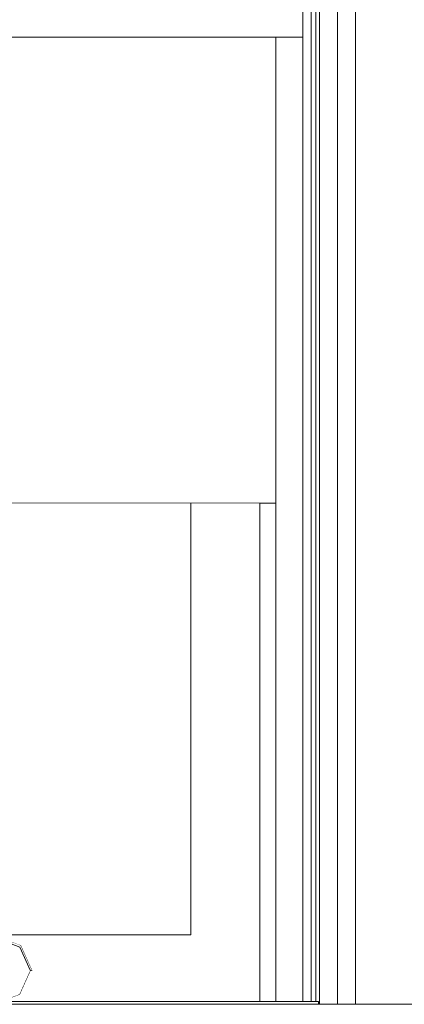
# Model space of a CAD drawing. Header units: millimetres. Extents: x -30280 to 309309, y -17460 to 4378.
# Tile 754 of 1056: x 248627 to 248903, y -13460 to -12752. Entities that reach past the tile are written whole.
import ezdxf

# ---------------------------------------------------------------- set-up
doc = ezdxf.new("R2010")
doc.units = ezdxf.units.MM
doc.header["$MEASUREMENT"] = 0
doc.linetypes.add('Wipeout_Contour', pattern=[1000, 0, -1000])
for name, color, linetype in [('10_ESTR_Fotjats', 7, 'Continuous'), ('Nuevo_08_E_Envans secs', 7, 'Continuous'), ('Nuevo_09_EI_Mobiliari general', 7, 'Continuous'), ('Nuevo_14_PAV_Soft Light Grey 0554', 7, 'Continuous'), ('Nuevo_Puertas Archicad', 7, 'Continuous')]:
    doc.layers.add(name, color=color, linetype=linetype)
for name, color, linetype, lineweight in [('10_ESTR_Fotjats_Pluma_Nº__1', 7, 'Continuous', 5), ('Nuevo_08_E_Envans secs_Pluma_Nº__1', 7, 'Continuous', 5), ('Nuevo_08_E_Envans secs_Pluma_Nº__47', 7, 'Continuous', 20), ('Nuevo_09_EI_Mobiliari general_Pluma_Nº__1', 7, 'Continuous', 5), ('Nuevo_14_PAV_Soft Light Grey 0554_Pluma_Nº__29', 7, 'Continuous', 20), ('Nuevo_Puertas Archicad_Pluma_Nº__1', 7, 'Continuous', 5), ('Nuevo_Puertas Archicad_Pluma_Nº__47', 7, 'Continuous', 20)]:
    doc.layers.add(name, color=color, linetype=linetype, lineweight=lineweight)

# ---------------------------------------------------------------- blocks, each defined once
blk = doc.blocks.new('Elem Sección_485_6', base_point=(235890.59, -13459.98))
at = {"layer": '10_ESTR_Fotjats_Pluma_Nº__1', "color": 7, "linetype": 'Continuous', "lineweight": 5, "flags": 128}
blk.add_lwpolyline([(248967.96, -13459.98), (248964.34, -13459.98), (248951.34, -13459.98), (248938.34, -13459.98), (248868.34, -13459.98), (248855.34, -13459.98), (248842.34, -13459.98), (248841.72, -13459.98)], dxfattribs=at)
blk = doc.blocks.new('Elem Sección_527_6', base_point=(235890.59, -13459.98))
at = {"color": 254, "linetype": 'Wipeout_Contour', "lineweight": 0, "ltscale": 996500.790287}
blk.add_wipeout([(248839.69, -10159.98), (248839.69, -13457.98), (248839.72, -13457.98), (248839.72, -10159.98)], dxfattribs=at).dxf.layer = 'Nuevo_08_E_Envans secs'
at = {"color": 254, "linetype": 'Wipeout_Contour', "lineweight": 0, "ltscale": 996637.940392}
blk.add_wipeout([(248811.02, -13099.98), (248799.62, -13099.98), (248799.62, -13457.98), (248811.02, -13457.98)], dxfattribs=at).dxf.layer = 'Nuevo_08_E_Envans secs'
at = {"color": 254, "linetype": 'Wipeout_Contour', "lineweight": 0, "ltscale": 1494916.593830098}
blk.add_wipeout([(248839.72, -13457.98), (248841.72, -13457.98), (248841.72, -13459.98), (248842.34, -13459.98), (248842.34, -10159.98), (248839.72, -10159.98)], dxfattribs=at).dxf.layer = 'Nuevo_08_E_Envans secs'
blk = doc.blocks.new('Elem Sección_535_6', base_point=(235890.59, -13459.98))
at = {"color": 254, "linetype": 'Wipeout_Contour', "lineweight": 0, "ltscale": 996664.528809}
blk.add_wipeout([(248811.02, -13457.98), (248830.34, -13457.98), (248830.34, -12764.98), (248811.02, -12764.98)], dxfattribs=at).dxf.layer = 'Nuevo_09_EI_Mobiliari general'
at = {"color": 254, "linetype": 'Wipeout_Contour', "lineweight": 0, "ltscale": 1243412.205228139}
blk.add_wipeout([(248038.13, -12764.98), (248830.34, -12764.98), (248830.34, -12739.98), (248038.14, -12739.98), (248038.14, -12764.61)], dxfattribs=at).dxf.layer = 'Nuevo_09_EI_Mobiliari general'
at = {"color": 254, "linetype": 'Wipeout_Contour', "lineweight": 0, "ltscale": 13160558.99086357}
blk.add_wipeout([(247641.02, -13051.86), (247691.25, -13053.6), (247715.96, -13061.51), (247723.09, -13062.4), (247725.55, -13064.58), (247730.42, -13066.15), (247769.02, -13066.15), (247777.62, -13056.59), (247826.96, -13058.3), (247824.97, -13099.98), (248811.02, -13099.98), (248811.02, -12764.98), (248038.13, -12764.98), (248038.05, -12767.54), (248065.14, -12772.37), (248082.73, -12781.85), (248089.11, -12794.79), (248082.56, -12807.74), (248064.83, -12817.21), (248040.69, -12820.68), (248038.47, -12820.36), (248040.74, -12845.7), (248042.26, -12858.87), (248043.58, -12870.25), (248044.82, -12886.79), (248045.51, -12900.15), (248045.83, -12916.64), (248045.26, -12928.92), (248044.49, -12940.88), (248043.05, -12954.06), (248041.4, -12964.33), (248039.59, -12970.84), (248035.86, -12978.68), (248032.76, -12984.4), (248036.77, -13045.5), (248036.35, -13045.77), (248032.17, -13045.97), (248025.34, -13046.05), (248017.7, -13045.97), (248013.05, -13045.83), (248012.35, -13047.65), (248005.53, -13050.68), (247875.25, -13050.68), (247871.56, -13052.31), (247867.92, -13050.68), (247866.68, -13050.68), (247865.07, -13052.89), (247859.49, -13055.5), (247857.98, -13056.5), (247850.88, -13053.77), (247850.62, -13053.02), (247849.64, -13050.68), (247643.68, -13050.68)], dxfattribs=at).dxf.layer = 'Nuevo_09_EI_Mobiliari general'
at = {"layer": 'Nuevo_09_EI_Mobiliari general_Pluma_Nº__1', "color": 7, "linetype": 'Continuous', "lineweight": 5}
for p, q in [((248811.02, -12764.98), (248038.13, -12764.98)), ((248830.34, -12764.98), (248811.02, -12764.98)), ((248811.02, -13099.98), (248811.02, -12764.98)), ((248811.02, -13099.98), (247824.97, -13099.98)), ((248811.02, -13457.98), (248811.02, -13099.98))]:
    blk.add_line(p, q, dxfattribs=at)
blk = doc.blocks.new('Elem Sección_538_6', base_point=(235890.59, -13459.98))
at = {"color": 254, "linetype": 'Wipeout_Contour', "lineweight": 0, "ltscale": 2240745.102418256}
blk.add_wipeout([(248582.69, -13435.98), (248590.32, -13452.95), (248603.5, -13457.98), (248613.99, -13457.98), (248627.17, -13452.95), (248634.81, -13435.98), (248627.17, -13419.01), (248608.75, -13411.98), (248590.32, -13419.01)], dxfattribs=at).dxf.layer = 'Nuevo_09_EI_Mobiliari general'
at = {"layer": 'Nuevo_09_EI_Mobiliari general_Pluma_Nº__1', "color": 7, "linetype": 'Continuous', "lineweight": 5}
blk.add_line((248627.17, -13452.95), (248613.99, -13457.98), dxfattribs=at)
at = {"color": 254, "linetype": 'Wipeout_Contour', "lineweight": 0, "ltscale": 2987678.406777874}
blk.add_wipeout([(248579.72, -13435.98), (248581.35, -13435.98), (248589.14, -13418.65), (248607.96, -13411.48), (248626.77, -13418.65), (248626.88, -13418.89), (248627.17, -13419.01), (248634.81, -13435.98), (248636.19, -13435.98), (248627.92, -13417.59), (248607.96, -13409.98), (248587.99, -13417.59)], dxfattribs=at).dxf.layer = 'Nuevo_09_EI_Mobiliari general'
at = {"layer": 'Nuevo_09_EI_Mobiliari general_Pluma_Nº__1', "color": 7, "linetype": 'Continuous', "lineweight": 5}
for p, q in [((248607.96, -13409.98), (248627.92, -13417.59)), ((248608.75, -13411.98), (248627.17, -13419.01)), ((248627.17, -13419.01), (248634.81, -13435.98)), ((248627.92, -13417.59), (248636.19, -13435.98)), ((248634.81, -13435.98), (248627.17, -13452.95)), ((248636.19, -13435.98), (248634.81, -13435.98))]:
    blk.add_line(p, q, dxfattribs=at)
blk = doc.blocks.new('Elem Sección_563_6', base_point=(235890.59, -13459.98))
at = {"layer": 'Nuevo_08_E_Envans secs_Pluma_Nº__1', "color": 7, "linetype": 'Continuous', "lineweight": 5}
for p, q in [((248830.34, -10159.98), (248830.34, -13457.98)), ((248855.34, -10159.98), (248855.34, -13459.98))]:
    blk.add_line(p, q, dxfattribs=at)
at = {"layer": 'Nuevo_08_E_Envans secs_Pluma_Nº__1', "color": 7, "linetype": 'Continuous', "lineweight": 5, "flags": 128}
blk.add_lwpolyline([(248868.34, -10109.98), (248868.34, -10159.98), (248868.34, -13459.98)], dxfattribs=at)
at = {"color": 254, "linetype": 'Wipeout_Contour', "lineweight": 0, "ltscale": 996494.038079}
blk.add_wipeout([(248836.34, -10159.98), (248836.34, -13457.98), (248839.69, -13457.98), (248839.69, -10159.98)], dxfattribs=at).dxf.layer = 'Nuevo_08_E_Envans secs'
at = {"layer": 'Nuevo_08_E_Envans secs_Pluma_Nº__1', "color": 7, "linetype": 'Continuous', "lineweight": 5}
for p, q in [((248836.34, -10159.98), (248836.34, -13457.98)), ((248842.34, -10159.98), (248842.34, -13459.98))]:
    blk.add_line(p, q, dxfattribs=at)
at = {"layer": 'Nuevo_08_E_Envans secs_Pluma_Nº__47', "color": 7, "linetype": 'Continuous', "lineweight": 20}
for p, q in [((248839.69, -13457.98), (248839.69, -10159.98)), ((248839.72, -10159.98), (248839.72, -13457.98))]:
    blk.add_line(p, q, dxfattribs=at)
blk = doc.blocks.new('Elem Sección_567_6', base_point=(235890.59, -13459.98))
at = {"color": 254, "linetype": 'Wipeout_Contour', "lineweight": 0, "ltscale": 996510.83221}
blk.add_wipeout([(248749.96, -13409.98), (248799.62, -13409.98), (248799.62, -13099.98), (248749.96, -13099.98)], dxfattribs=at).dxf.layer = 'Nuevo_Puertas Archicad'
at = {"color": 254, "linetype": 'Wipeout_Contour', "lineweight": 0, "ltscale": 2241360.906850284}
blk.add_wipeout([(248607.96, -13409.98), (248627.92, -13417.59), (248636.19, -13435.98), (248634.81, -13435.98), (248627.17, -13452.95), (248613.99, -13457.98), (248799.62, -13457.98), (248799.62, -13409.98), (248749.96, -13409.98)], dxfattribs=at).dxf.layer = 'Nuevo_Puertas Archicad'
at = {"layer": 'Nuevo_Puertas Archicad_Pluma_Nº__47', "color": 7, "linetype": 'Continuous', "lineweight": 20}
blk.add_line((248799.62, -13099.98), (248799.62, -13457.98), dxfattribs=at)
at = {"color": 254, "linetype": 'Wipeout_Contour', "lineweight": 0, "ltscale": 3484259.814546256}
blk.add_wipeout([(248281.29, -13099.98), (248281.29, -13159.98), (248292.03, -13159.98), (248292.03, -13306.98), (248511.19, -13306.98), (248571.64, -13330.03), (248598.51, -13395.5), (248595.59, -13396.2), (248586.11, -13397.88), (248585.48, -13397.98), (248590.91, -13397.98), (248590.91, -13409.98), (248749.96, -13409.98), (248749.96, -13099.98)], dxfattribs=at).dxf.layer = 'Nuevo_Puertas Archicad'
at = {"layer": 'Nuevo_Puertas Archicad_Pluma_Nº__1', "color": 7, "linetype": 'Continuous', "lineweight": 5}
for p, q in [((248749.96, -13099.98), (248749.96, -13409.98)), ((248749.96, -13409.98), (248607.96, -13409.98))]:
    blk.add_line(p, q, dxfattribs=at)
blk = doc.blocks.new('Elem Sección_615_6', base_point=(235890.59, -13459.98))
at = {"layer": 'Nuevo_14_PAV_Soft Light Grey 0554_Pluma_Nº__29', "color": 7, "linetype": 'Continuous', "lineweight": 20}
for p, q in [((248830.34, -13457.98), (246678.87, -13457.98)), ((248841.72, -13459.98), (246678.87, -13459.98)), ((248841.72, -13457.98), (248841.72, -13459.98))]:
    blk.add_line(p, q, dxfattribs=at)
at = {"layer": 'Nuevo_14_PAV_Soft Light Grey 0554_Pluma_Nº__29', "color": 7, "linetype": 'Continuous', "lineweight": 20, "flags": 128}
blk.add_lwpolyline([(248841.72, -13457.98), (248836.34, -13457.98), (248830.34, -13457.98)], dxfattribs=at)

msp = doc.modelspace()

# ---------------------------------------------------------------- block references
at = {"layer": '10_ESTR_Fotjats', "lineweight": 0}
msp.add_blockref('Elem Sección_485_6', (235890.59, -13459.98), dxfattribs=at)

# ---------------------------------------------------------------- next in the draw order: block references
at = {"layer": 'Nuevo_08_E_Envans secs', "lineweight": 0}
msp.add_blockref('Elem Sección_527_6', (235890.59, -13459.98), dxfattribs=at)

# ---------------------------------------------------------------- next in the draw order: block references
at = {"layer": 'Nuevo_09_EI_Mobiliari general', "lineweight": 0}
msp.add_blockref('Elem Sección_535_6', (235890.59, -13459.98), dxfattribs=at)

# ---------------------------------------------------------------- next in the draw order: block references
at = {"layer": 'Nuevo_08_E_Envans secs', "lineweight": 0}
msp.add_blockref('Elem Sección_563_6', (235890.59, -13459.98), dxfattribs=at)
at = {"layer": 'Nuevo_09_EI_Mobiliari general', "lineweight": 0}
msp.add_blockref('Elem Sección_538_6', (235890.59, -13459.98), dxfattribs=at)

# ---------------------------------------------------------------- next in the draw order: block references
at = {"layer": 'Nuevo_Puertas Archicad', "lineweight": 0}
msp.add_blockref('Elem Sección_567_6', (235890.59, -13459.98), dxfattribs=at)

# ---------------------------------------------------------------- next in the draw order: block references
at = {"layer": 'Nuevo_14_PAV_Soft Light Grey 0554', "lineweight": 0}
msp.add_blockref('Elem Sección_615_6', (235890.59, -13459.98), dxfattribs=at)

doc.saveas('drawing.dxf')
